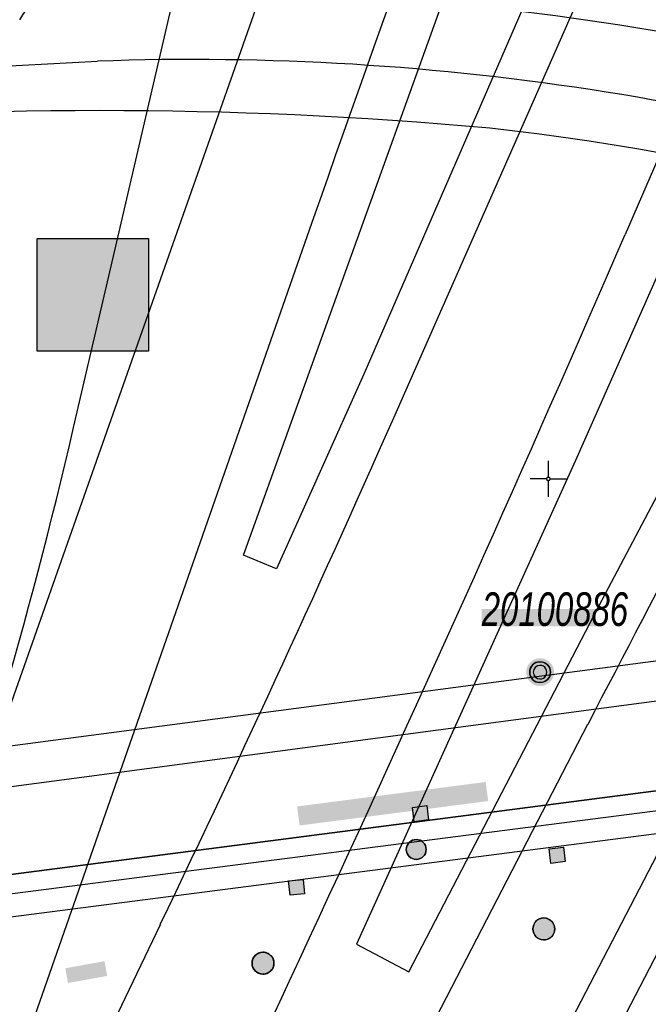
# Model space of a CAD drawing. Header units: metres. Extents: x 2695560 to 2696939, y 1260491 to 1262050.
# Tile 996 of 1005: x 2696708 to 2696729, y 1261682 to 1261716. Entities that reach past the tile are written whole.
import ezdxf

# ---------------------------------------------------------------- set-up
doc = ezdxf.new("R2010")
doc.units = ezdxf.units.M
doc.linetypes.add('AUSGEZOGEN', pattern=[0])
for name, color, linetype in [('XR$1$AV_Flächen (EO)', 7, 'AUSGEZOGEN'), ('XR$1$AV_Koordinatennetzpunkte', 7, 'AUSGEZOGEN'), ('XR$1$AV_Lagefixpunkt-Nr.', 7, 'AUSGEZOGEN'), ('XR$1$AV_Lagefixpunkte', 7, 'AUSGEZOGEN'), ('XR$1$AV_Linien (BB)', 7, 'AUSGEZOGEN'), ('XR$1$AV_Linien (EO)', 7, 'AUSGEZOGEN'), ('XR$1$AW_LK_Einlaufschacht alt', 24, 'AUSGEZOGEN'), ('XR$1$AW_LK_Schachtdeckel', 24, 'AUSGEZOGEN'), ('XR$1$EW_LK_Bauwerk', 1, 'AUSGEZOGEN'), ('XR$1$PFAV', 255, 'AUSGEZOGEN'), ('XR$1$PFAW', 255, 'AUSGEZOGEN'), ('XR$1$PFEW', 255, 'AUSGEZOGEN')]:
    doc.layers.add(name, color=color, linetype=linetype)
doc.styles.add('ARIAL', font='arial.ttf')

# ---------------------------------------------------------------- blocks, each defined once
blk = doc.blocks.new('COMPLEXOBJECT_458')
at = {"layer": 'XR$1$AV_Linien (BB)', "color": 7, "linetype": 'AUSGEZOGEN', "transparency": 33554687}
for points in [[(6706.404, 11722.357), (6706.44, 11722.321), (6707.751, 11728.278), (6709.958, 11738.004), (6710.164, 11738.829)], [(6697.495, 11712.62), (6697.764, 11712.37), (6700.865, 11714.132)]]:
    blk.add_lwpolyline(points, dxfattribs=at)
for centre, radius, start, end in [((6695.18, 11723.94), 11.335, 325.0434, 351.9745), ((6695.159, 11723.959), 11.364, 300.1426, 325.0235)]:
    blk.add_arc(centre, radius, start, end, dxfattribs=at)
blk = doc.blocks.new('COMPLEXOBJECT_837')
at = {"layer": 'XR$1$AV_Flächen (EO)', "color": 7, "linetype": 'AUSGEZOGEN', "transparency": 33554687}
blk.add_line((6678.774, 11712.782), (6709.411, 11714.435), dxfattribs=at)
blk.add_arc((6712.721, 11623.543), 90.953, 69.85476, 92.08549, dxfattribs=at)
blk = doc.blocks.new('COMPLEXOBJECT_838')
at = {"layer": 'XR$1$AV_Flächen (EO)', "color": 7, "linetype": 'AUSGEZOGEN', "transparency": 33554687}
blk.add_arc((6713.591, 11626.607), 90.149, 69.68679, 92.59557, dxfattribs=at)
blk = doc.blocks.new('COMPLEXOBJECT_883')
at = {"layer": 'XR$1$AV_Flächen (EO)', "color": 7, "linetype": 'AUSGEZOGEN', "transparency": 33554687}
blk.add_lwpolyline([(6743.665, 11689.657), (6700.599, 11684.104), (6700.527, 11684.412), (6699.677, 11684.275), (6699.177, 11683.866), (6696.905, 11683.574)], dxfattribs=at)
blk = doc.blocks.new('COMPLEXOBJECT_888')
at = {"layer": 'XR$1$AV_Flächen (EO)', "color": 7, "linetype": 'AUSGEZOGEN', "transparency": 33554687}
blk.add_lwpolyline([(6697.503, 11684.866), (6699.169, 11685.056), (6699.299, 11685.404), (6743.475, 11691.132), (6744.407, 11691.242)], dxfattribs=at)
blk = doc.blocks.new('COMPLEXOBJECT_890')
at = {"layer": 'XR$1$AV_Flächen (EO)', "color": 7, "linetype": 'AUSGEZOGEN', "transparency": 33554687}
blk.add_lwpolyline([(6742.626, 11698.948), (6740.552, 11694.472), (6739.503, 11693.742), (6696.016, 11687.971)], dxfattribs=at)
blk = doc.blocks.new('COMPLEXOBJECT_943')
at = {"layer": 'XR$1$AV_Flächen (EO)', "color": 7, "linetype": 'AUSGEZOGEN', "transparency": 33554687}
blk.add_arc((6695.073, 11724.074), 14.252, 324.8606, 350.3345, dxfattribs=at)
blk = doc.blocks.new('COMPLEXOBJECT_1074')
at = {"layer": 'XR$1$AV_Linien (EO)', "color": 7, "linetype": 'AUSGEZOGEN', "transparency": 33554687}
blk.add_arc((6713.669, 11629.462), 89.152, 70.71066, 82.01305, dxfattribs=at)
blk = doc.blocks.new('COMPLEXOBJECT_1075')
at = {"layer": 'XR$1$AV_Linien (EO)', "color": 7, "linetype": 'AUSGEZOGEN', "transparency": 33554687}
for centre, radius, start, end in [((6709.544, 11563.324), 149.403, 84.84194, 95.20054), ((6713.805, 11628.707), 83.918, 71.09531, 83.72589)]:
    blk.add_arc(centre, radius, start, end, dxfattribs=at)
blk = doc.blocks.new('COMPLEXOBJECT_1095')
at = {"layer": 'XR$1$AV_Linien (EO)', "color": 7, "linetype": 'AUSGEZOGEN', "transparency": 33554687}
blk.add_lwpolyline([(6716.828, 11708.858), (6704.968, 11674.956), (6702.969, 11669.241), (6699.586, 11659.57)], dxfattribs=at)
blk.add_arc((7897.017, 11295.977), 1250.327, 158.296023, 160.717959, dxfattribs=at)
blk = doc.blocks.new('COMPLEXOBJECT_1096')
at = {"layer": 'XR$1$AV_Linien (EO)', "color": 7, "linetype": 'AUSGEZOGEN', "transparency": 33554687}
blk.add_lwpolyline([(6714.462, 11697.359), (6724.891, 11726.337), (6734.496, 11751.627)], dxfattribs=at)
blk = doc.blocks.new('COMPLEXOBJECT_1097')
at = {"layer": 'XR$1$AV_Linien (EO)', "color": 7, "linetype": 'AUSGEZOGEN', "transparency": 33554687}
blk.add_line((6719.91, 11702.682), (6736.547, 11740.409), dxfattribs=at)
blk.add_lwpolyline([(6699.586, 11659.57), (6704.017, 11668.809), (6706.635, 11674.268), (6711.589, 11684.597)], dxfattribs=at)
blk.add_arc((6145.813, 11955.87), 627.448, 334.383634, 336.201569, dxfattribs=at)
blk = doc.blocks.new('COMPLEXOBJECT_1098')
at = {"layer": 'XR$1$AV_Linien (EO)', "color": 7, "linetype": 'AUSGEZOGEN', "transparency": 33554687}
blk.add_line((6720.342, 11670.778), (6733.055, 11695.292), dxfattribs=at)
blk = doc.blocks.new('COMPLEXOBJECT_1099')
at = {"layer": 'XR$1$AV_Linien (EO)', "color": 7, "linetype": 'AUSGEZOGEN', "transparency": 33554687}
blk.add_line((6726.36, 11691.506), (6711.172, 11662.22), dxfattribs=at)
blk.add_arc((7620.062, 11227.971), 1006.761, 151.653275, 152.585637, dxfattribs=at)
blk = doc.blocks.new('COMPLEXOBJECT_1100')
at = {"layer": 'XR$1$AV_Linien (EO)', "color": 7, "linetype": 'AUSGEZOGEN', "transparency": 33554687}
blk.add_line((6742.207, 11742.07), (6727.656, 11708.447), dxfattribs=at)
blk.add_arc((5808.875, 12106.09), 1001.138, 333.637277, 336.597328, dxfattribs=at)
blk = doc.blocks.new('COMPLEXOBJECT_1141')
at = {"layer": 'XR$1$AV_Linien (EO)', "color": 7, "linetype": 'AUSGEZOGEN', "transparency": 33554687}
blk.add_lwpolyline([(6708.591, 11701.781), (6709.965, 11707.692), (6714.415, 11726.84)], dxfattribs=at)
blk.add_arc((6528.476, 11743.626), 184.911, 340.57753, 346.92088, dxfattribs=at)
blk = doc.blocks.new('COMPLEXOBJECT_1142')
at = {"layer": 'XR$1$AV_Linien (EO)', "color": 7, "linetype": 'AUSGEZOGEN', "transparency": 33554687}
blk.add_line((6696.359, 11663.685), (6721.792, 11735.819), dxfattribs=at)
blk = doc.blocks.new('BWAV1')
at = {"layer": 'XR$1$PFAV', "transparency": 33554687}
blk.add_hatch(color=7, dxfattribs=at).paths.add_polyline_path([(0.67, 0), (0.656, 0.135), (0.616, 0.264), (0.55, 0.383), (0.462, 0.486), (0.354, 0.569), (0.233, 0.628), (0.101, 0.662), (-0.034, 0.669), (-0.168, 0.649), (-0.295, 0.602), (-0.41, 0.53), (-0.508, 0.436), (-0.586, 0.325), (-0.639, 0.201), (-0.667, 0.068), (-0.667, -0.068), (-0.639, -0.201), (-0.586, -0.325), (-0.508, -0.436), (-0.41, -0.53), (-0.295, -0.602), (-0.168, -0.649), (-0.034, -0.669), (0.101, -0.662), (0.233, -0.628), (0.354, -0.569), (0.462, -0.486), (0.55, -0.383), (0.616, -0.264), (0.656, -0.135)])
at = {"color": 7, "transparency": 33554687}
for radius, start, end in [(0.5, 91.1948, 268.8052), (0.5, 268.8052, 91.1948), (0.326, 91.1948, 268.8052), (0.326, 268.8052, 91.1948)]:
    blk.add_arc((0, 0), radius, start, end, dxfattribs=at)
at = {"layer": 'XR$1$PFAV', "transparency": 33554687}
blk.add_circle((0, 0), 0.5, dxfattribs=at)
blk = doc.blocks.new('BAV2041')
at = {"color": 7, "transparency": 33554687}
for p, q in [((0, 0.5), (0, 0.05)), ((-0.05, 0), (-0.5, 0)), ((0.05, 0), (0.5, 0)), ((0, -0.05), (0, -0.5))]:
    blk.add_line(p, q, dxfattribs=at)
blk.add_circle((0, 0), 0.05, dxfattribs=at)
for start, end in [(90, 270), (270, 90)]:
    blk.add_arc((0, 0), 0.05, start, end, dxfattribs=at)
blk = doc.blocks.new('BAW2089')
at = {"layer": 'XR$1$PFAW', "transparency": 33554687}
blk.add_hatch(color=7, dxfattribs=at).paths.add_polyline_path([(-0.5, 0.5), (-0.5, -0.5), (0.5, -0.5), (0.5, 0.5)])
at = {"transparency": 33554687}
blk.add_lwpolyline([(-0.5, 0.5), (0.5, 0.5), (0.5, -0.5), (-0.5, -0.5), (-0.5, 0.5)], close=True, dxfattribs=at)
at = {"layer": 'XR$1$PFAW', "transparency": 33554687}
blk.add_lwpolyline([(-0.5, 0.5), (0.5, 0.5), (0.5, -0.5), (-0.5, -0.5), (-0.5, 0.5)], close=True, dxfattribs=at)
blk = doc.blocks.new('BAW2088')
at = {"layer": 'XR$1$PFAW', "transparency": 33554687}
blk.add_hatch(color=253, dxfattribs=at).paths.add_polyline_path([(0.51, 0), (0.5, 0.101), (0.47, 0.197), (0.421, 0.286), (0.355, 0.362), (0.275, 0.424), (0.184, 0.469), (0.086, 0.494), (-0.015, 0.499), (-0.115, 0.484), (-0.21, 0.449), (-0.296, 0.395), (-0.369, 0.326), (-0.427, 0.243), (-0.467, 0.15), (-0.487, 0.051), (-0.487, -0.051), (-0.467, -0.15), (-0.427, -0.243), (-0.369, -0.326), (-0.296, -0.395), (-0.21, -0.449), (-0.115, -0.484), (-0.015, -0.499), (0.086, -0.494), (0.184, -0.469), (0.275, -0.424), (0.355, -0.362), (0.421, -0.286), (0.47, -0.197), (0.5, -0.101)])
at = {"transparency": 33554687}
for start, end in [(91.1948, 268.8052), (268.8052, 91.1948)]:
    blk.add_arc((0.01, 0), 0.5, start, end, dxfattribs=at)
at = {"layer": 'XR$1$PFAW', "transparency": 33554687}
blk.add_circle((0.01, 0), 0.5, dxfattribs=at)
blk = doc.blocks.new('BEWLP2574')
at = {"layer": 'XR$1$PFEW', "transparency": 33554687}
blk.add_hatch(color=7, dxfattribs=at).paths.add_polyline_path([(-0.5, 0), (-0.497, -0.051), (-0.489, -0.101), (-0.477, -0.15), (-0.459, -0.198), (-0.437, -0.243), (-0.41, -0.286), (-0.379, -0.326), (-0.344, -0.363), (-0.306, -0.396), (-0.264, -0.425), (-0.22, -0.449), (-0.173, -0.469), (-0.125, -0.485), (-0.075, -0.495), (-0.025, -0.5), (0.026, -0.5), (0.076, -0.495), (0.126, -0.485), (0.174, -0.469), (0.221, -0.449), (0.265, -0.425), (0.306, -0.396), (0.345, -0.363), (0.38, -0.326), (0.411, -0.286), (0.437, -0.243), (0.46, -0.198), (0.477, -0.15), (0.49, -0.101), (0.498, -0.051), (0.5, 0), (0.498, 0.05), (0.49, 0.1), (0.477, 0.149), (0.46, 0.197), (0.437, 0.242), (0.411, 0.285), (0.38, 0.325), (0.345, 0.362), (0.306, 0.395), (0.265, 0.424), (0.221, 0.448), (0.174, 0.468), (0.126, 0.484), (0.076, 0.494), (0.026, 0.499), (-0.025, 0.499), (-0.075, 0.494), (-0.125, 0.484), (-0.173, 0.468), (-0.22, 0.448), (-0.264, 0.424), (-0.306, 0.395), (-0.344, 0.362), (-0.379, 0.325), (-0.41, 0.285), (-0.437, 0.242), (-0.459, 0.197), (-0.477, 0.149), (-0.489, 0.1), (-0.497, 0.05)])
at = {"color": 1, "transparency": 33554687}
for start, end in [(90, 180), (0, 90), (180, 270), (270, 0)]:
    blk.add_arc((0, 0), 0.5, start, end, dxfattribs=at)
at = {"layer": 'XR$1$PFEW', "transparency": 33554687}
blk.add_circle((0, 0), 0.5, dxfattribs=at)

msp = doc.modelspace()

# ---------------------------------------------------------------- hatches: boundary and pattern name
at = {"transparency": 33554687}
for points in [[(2696708.304, 1261708.12), (2696708.304, 1261704.219), (2696712.154, 1261704.219), (2696712.154, 1261708.12)], [(2696723.671, 1261695.313), (2696723.671, 1261694.71), (2696727.614, 1261694.71), (2696727.614, 1261695.313)], [(2696717.287, 1261688.488), (2696717.373, 1261687.829), (2696723.891, 1261688.674), (2696723.805, 1261689.333)], [(2696709.275, 1261682.894), (2696709.367, 1261682.385), (2696710.723, 1261682.63), (2696710.631, 1261683.139)]]:
    msp.add_hatch(color=7, dxfattribs=at).paths.add_polyline_path(points)

# ---------------------------------------------------------------- linework, layer by layer
at = {"color": 24, "lineweight": -3, "transparency": 33554687}
msp.add_lwpolyline([(2696708.304, 1261708.12), (2696712.154, 1261708.12), (2696712.154, 1261704.219), (2696708.304, 1261704.219), (2696708.304, 1261708.12)], close=True, dxfattribs=at)
at = {"layer": 'XR$1$AV_Flächen (EO)', "color": 7, "linetype": 'AUSGEZOGEN', "transparency": 33554687}
msp.add_line((2696741.908, 1261695.116), (2696697.542, 1261689.284), dxfattribs=at)
msp.add_lwpolyline([(2696700.269, 1261685.214), (2696700.01, 1261684.519), (2696744.083, 1261690.186), (2696744.445, 1261690.942), (2696700.269, 1261685.214)], close=True, dxfattribs=at)
at = {"layer": 'XR$1$AV_Linien (EO)', "color": 7, "linetype": 'AUSGEZOGEN', "transparency": 33554687}
for points in [[(2696742.425, 1261755.111), (2696739.747, 1261749.42), (2696728.373, 1261723.652), (2696719.593, 1261703.428), (2696716.57, 1261696.698), (2696715.432, 1261697.169)], [(2696749.386, 1261751.634), (2696743.913, 1261739.357), (2696741.167, 1261733.282), (2696735.556, 1261719.99), (2696726.913, 1261700.448), (2696719.342, 1261683.727), (2696721.148, 1261682.777), (2696727.733, 1261695.434), (2696732.402, 1261704.278), (2696739.936, 1261717.983), (2696739.701, 1261718.084), (2696746.563, 1261730.695), (2696756.032, 1261748.313)], [(2696715.793, 1261656.509), (2696738.317, 1261699.948), (2696746.091, 1261714.648), (2696746.277, 1261714.518), (2696753.07, 1261727.215), (2696762.741, 1261744.962)]]:
    msp.add_lwpolyline(points, dxfattribs=at)

# ---------------------------------------------------------------- block references
at = {"layer": 'XR$1$AV_Flächen (EO)', "color": 7, "linetype": 'AUSGEZOGEN', "lineweight": -3, "transparency": 33554687}
for name in ['COMPLEXOBJECT_943', 'COMPLEXOBJECT_838', 'COMPLEXOBJECT_837', 'COMPLEXOBJECT_890', 'COMPLEXOBJECT_888', 'COMPLEXOBJECT_883']:
    msp.add_blockref(name, (2690000.97, 1249999.81), dxfattribs=at)
at = {"layer": 'XR$1$AV_Koordinatennetzpunkte', "color": 7, "linetype": 'AUSGEZOGEN', "lineweight": -3, "transparency": 33554687, "xscale": 1.25, "yscale": 1.25}
msp.add_blockref('BAV2041', (2696725.97, 1261699.81), dxfattribs=at)
at = {"layer": 'XR$1$AV_Lagefixpunkte', "color": 7, "linetype": 'AUSGEZOGEN', "lineweight": -3, "transparency": 33554687, "xscale": 0.7199999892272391, "yscale": 0.7199999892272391}
msp.add_blockref('BWAV1', (2696725.686, 1261693.129, -1000), dxfattribs=at)
at = {"layer": 'XR$1$AV_Linien (BB)', "color": 7, "linetype": 'AUSGEZOGEN', "lineweight": -3, "transparency": 33554687}
msp.add_blockref('COMPLEXOBJECT_458', (2690000.97, 1249999.81), dxfattribs=at)
at = {"layer": 'XR$1$AV_Linien (EO)', "color": 7, "linetype": 'AUSGEZOGEN', "lineweight": -3, "transparency": 33554687}
for name in ['COMPLEXOBJECT_1141', 'COMPLEXOBJECT_1142', 'COMPLEXOBJECT_1095', 'COMPLEXOBJECT_1096', 'COMPLEXOBJECT_1097', 'COMPLEXOBJECT_1100', 'COMPLEXOBJECT_1099', 'COMPLEXOBJECT_1098', 'COMPLEXOBJECT_1074', 'COMPLEXOBJECT_1075']:
    msp.add_blockref(name, (2690000.97, 1249999.81), dxfattribs=at)
at = {"layer": 'XR$1$AW_LK_Einlaufschacht alt', "color": 24, "linetype": 'AUSGEZOGEN', "lineweight": -3, "transparency": 33554687, "xscale": 0.5000000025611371, "yscale": 0.5000000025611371, "rotation": 7.471282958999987}
msp.add_blockref('BAW2089', (2696721.55, 1261688.24), dxfattribs=at)
at = {"layer": 'XR$1$AW_LK_Schachtdeckel', "color": 24, "linetype": 'AUSGEZOGEN', "lineweight": -3, "transparency": 33554687, "xscale": 0.5000000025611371, "yscale": 0.5000000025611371}
for p, rotation in [((2696726.28, 1261686.799), 6.802404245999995), ((2696717.27, 1261685.692), 6.210197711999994)]:
    msp.add_blockref('BAW2089', p, dxfattribs=dict(at, rotation=rotation))
at = {"layer": 'XR$1$AW_LK_Schachtdeckel', "color": 24, "linetype": 'AUSGEZOGEN', "lineweight": -3, "transparency": 33554687, "xscale": 0.7578193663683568, "yscale": 0.7578193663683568}
for p in [(2696725.806, 1261684.254), (2696716.1, 1261683.07)]:
    msp.add_blockref('BAW2088', p, dxfattribs=at)
at = {"layer": 'XR$1$EW_LK_Bauwerk', "color": 1, "linetype": 'AUSGEZOGEN', "lineweight": -3, "transparency": 33554687, "xscale": 0.6874999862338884, "yscale": 0.6874999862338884}
msp.add_blockref('BEWLP2574', (2696721.405, 1261687), dxfattribs=at)

# ---------------------------------------------------------------- texts
at = {"layer": 'XR$1$AV_Lagefixpunkt-Nr.', "color": 7, "transparency": 33554687, "insert": (2696723.671, 1261694.71), "char_height": 1.1621, "width": 5.50234, "attachment_point": 7, "style": 'ARIAL'}
msp.add_mtext('\\A1;{\\fArial|i1|b0;\\H1.162102;\\W0.700000;\\C7;20100886}\\P', dxfattribs=at)

doc.saveas('drawing.dxf')
